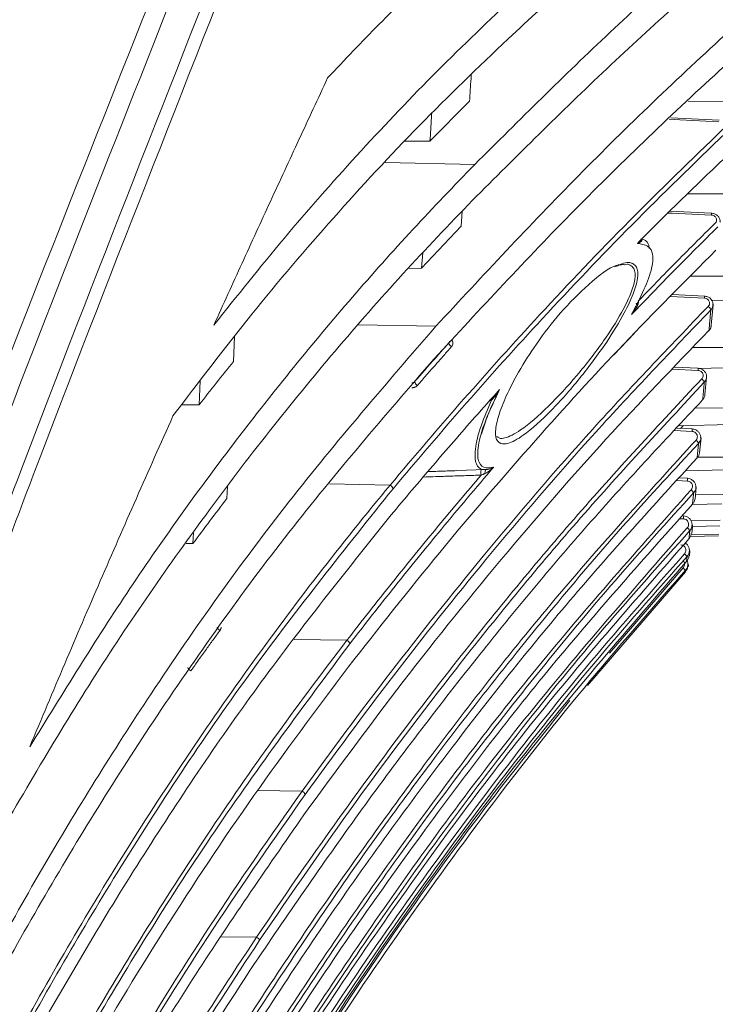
# Model space of a CAD drawing. Header units: millimetres. Extents: x 0 to 1118, y 0 to 864.
# Tile 337 of 372: x 928 to 938, y 431 to 445. Entities that reach past the tile are written whole.
import ezdxf

# ---------------------------------------------------------------- set-up
doc = ezdxf.new("R2010")
doc.units = ezdxf.units.MM
doc.styles.add('SLDTEXTSTYLE3', font='TXT', dxfattribs={"width": 0.605})
doc.dimstyles.new('SLDDIMSTYLE0', dxfattribs={"dimtxt": 3.175, "dimasz": 3.302, "dimexe": 0, "dimexo": 0.0625, "dimgap": 0.79375, "dimtad": 0, "dimtih": 1, "dimtoh": 1, "dimdec": 0, "dimlfac": 4, "dimrnd": 1e-09, "dimzin": 12, "dimdsep": 46, "dimtxsty": 'SLDTEXTSTYLE3', "dimsah": 1, "dimcen": 0.09, "dimadec": 0, "dimazin": 3, "dimtfac": 1, "dimtofl": 0, "dimtmove": 0, "dimatfit": 3, "dimfxl": 1, "dimfrac": 2, "dimtolj": 1, "dimtzin": 12, "dimarcsym": 0})

# ---------------------------------------------------------------- blocks, each defined once
blk = doc.blocks.new('_D_7')
at = {"color": 7, "linetype": 'Continuous', "lineweight": 0}
for p, q in [((826.142, 472.81), (985.875, 472.81)), ((984.275, 472.81), (984.275, 435.497)), ((984.275, 393.31), (984.275, 430.624)), ((911.37, 393.31), (985.875, 393.31))]:
    blk.add_line(p, q, dxfattribs=at)
for points in [[(984.275, 472.81), (983.767, 469.508), (984.783, 469.508)], [(984.275, 393.31), (984.783, 396.612), (983.767, 396.612)]]:
    blk.add_solid(points, dxfattribs=at)
at = {"color": 7, "linetype": 'Continuous', "lineweight": 0, "insert": (980.637, 434.717), "char_height": 3.175, "attachment_point": 1, "style": 'SLDTEXTSTYLE3'}
blk.add_mtext('318', dxfattribs=at)

msp = doc.modelspace()

# ---------------------------------------------------------------- linework, layer by layer
at = {"color": 7, "linetype": 'Continuous', "lineweight": 15}
for p, q in [((934.407, 443.849), (933.853, 443.291)), ((937.47, 443.851), (938.439, 443.846)), ((937.903, 443.585), (937.227, 443.619)), ((933.502, 443.29), (933.853, 443.291)), ((937.461, 442.553), (938.338, 442.551)), ((934.302, 442.307), (934.288, 442.1)), ((937.798, 442.279), (937.211, 442.308)), ((934.288, 442.1), (933.736, 441.509)), ((933.751, 441.723), (933.736, 441.509)), ((933.547, 441.507), (933.736, 441.509)), ((937.503, 441.399), (938.242, 441.399)), ((937.699, 441.119), (937.249, 441.14)), ((938.214, 441.07), (937.793, 441.058)), ((937.793, 440.71), (937.819, 440.996)), ((936.714, 440.596), (936.428, 440.294)), ((931.116, 440.554), (931.1, 440.204)), ((937.534, 440.396), (938.154, 440.398)), ((937.608, 440.11), (937.278, 440.125)), ((938.129, 440.117), (937.626, 440.102)), ((930.632, 439.93), (930.618, 439.594)), ((937.706, 439.74), (937.729, 439.984)), ((930.618, 439.594), (930.371, 439.593)), ((937.566, 439.548), (938.076, 439.551)), ((937.527, 439.258), (937.309, 439.268)), ((938.054, 439.319), (937.339, 439.3)), ((937.399, 439.302), (937.364, 439.265)), ((937.63, 438.924), (937.65, 439.133)), ((937.6, 438.86), (938.01, 438.863)), ((934.222, 438.673), (934.639, 438.687)), ((937.992, 438.682), (937.431, 438.668)), ((937.459, 438.566), (937.345, 438.571)), ((931.016, 438.452), (931.007, 438.283)), ((937.567, 438.274), (937.584, 438.44)), ((937.573, 438.334), (937.957, 438.338)), ((937.944, 438.208), (937.532, 438.199)), ((937.51, 437.972), (937.92, 437.978)), ((937.912, 437.899), (937.531, 437.891)), ((930.538, 437.8), (930.531, 437.65)), ((937.502, 437.751), (937.897, 437.758)), ((937.897, 437.758), (937.503, 437.751)), ((937.51, 437.778), (937.899, 437.784)), ((930.531, 437.65), (930.435, 437.65)), ((937.488, 437.479), (937.495, 437.55)), ((937.488, 437.477), (937.495, 437.55)), ((936.369, 436.116), (937.399, 437.31)), ((937.473, 437.329), (937.476, 437.356)), ((937.473, 437.329), (937.475, 437.35)), ((937.432, 437.254), (936.058, 435.66))]:
    msp.add_line(p, q, dxfattribs=at)
at = {"color": 9, "linetype": 'Continuous', "lineweight": 15}
for p, q in [((933.224, 442.991), (934.48, 442.963)), ((937.698, 441.089), (937.221, 441.112)), ((932.848, 440.718), (933.935, 440.695)), ((937.607, 440.077), (937.248, 440.094)), ((937.527, 439.222), (937.277, 439.233)), ((937.459, 438.527), (937.311, 438.533)), ((933.295, 438.47), (932.446, 438.486)), ((937.405, 437.996), (937.353, 437.998)), ((932.689, 436.295), (931.951, 436.307)), ((932.063, 434.179), (931.436, 434.188)), ((931.424, 432.134), (930.93, 432.14))]:
    msp.add_line(p, q, dxfattribs=at)
at = {"color": 9, "linetype": 'Continuous', "lineweight": 15, "flags": 128}
for points in [[(937.902, 443.562), (937.352, 443.589), (937.204, 443.597)], [(937.797, 442.253), (937.247, 442.28), (937.185, 442.283)], [(934.708, 439.675), (934.711, 439.67), (934.716, 439.661)]]:
    msp.add_lwpolyline(points, dxfattribs=at)
at = {"color": 7, "linetype": 'Continuous', "lineweight": 15, "flags": 128}
for points in [[(937.762, 440.637), (937.761, 440.633), (937.76, 440.632)], [(937.673, 439.665), (937.672, 439.663), (937.672, 439.662)], [(934.623, 438.632), (934.623, 438.643), (934.624, 438.653), (934.625, 438.663), (934.628, 438.671), (934.631, 438.678), (934.635, 438.684), (934.64, 438.687), (934.645, 438.688)]]:
    msp.add_lwpolyline(points, dxfattribs=at)
at = {"color": 9, "linetype": 'Continuous', "lineweight": 15}
for centre, radius, start, end in [((937.455, 442.275), 0.342, 356.3045, 0.7113), ((937.355, 441.111), 0.343, 356.3137, 1.2298), ((937.255, 440.1), 0.353, 356.3528, 1.6676), ((937.159, 439.245), 0.368, 356.4164, 2.0267), ((937.074, 438.551), 0.385, 356.4849, 2.3456), ((937.106, 438.02), 0.299, 355.4885, 3.6985)]:
    msp.add_arc(centre, radius, start, end, dxfattribs=at)
at = {"color": 7, "linetype": 'Continuous', "lineweight": 15}
for centre, radius, start, end in [((937.7, 440.901), 0.0896, 14.779, 55.3297), ((934.191, 440.477), 0.0763, 191.1629, 241.4763), ((933.712, 439.934), 0.0754, 191.3236, 242.165), ((937.606, 439.882), 0.0944, 17.6786, 54.8277), ((937.52, 439.019), 0.102, 21.1072, 54.2676), ((934.906, 438.648), 0.34, 173.7585, 186.2415), ((933.262, 438.404), 0.0738, 11.569, 63.493), ((937.444, 438.312), 0.114, 25.2067, 53.5617), ((937.374, 437.762), 0.138, 30.1514, 52.5929), ((937.297, 437.354), 0.196, 36.1794, 51.1975), ((937.072, 436.932), 0.499, 43.5687, 49.174), ((930.942, 436.502), 0.0745, 196.1703, 245.3714), ((932.657, 436.228), 0.0745, 14.3286, 64.2335), ((930.532, 435.935), 0.0749, 197.42, 245.7936), ((932.031, 434.111), 0.0757, 17.6301, 65.0809), ((931.392, 432.063), 0.078, 21.5966, 65.9495)]:
    msp.add_arc(centre, radius, start, end, dxfattribs=at)
for points, knots in [([(919.46, 404.589), (919.489, 405.846), (919.547, 408.362), (919.947, 412.122), (920.534, 415.86), (921.302, 419.566), (922.248, 423.387), (923.34, 427.212), (924.568, 431.04), (926.286, 435.958), (928.627, 442.034), (930.822, 447.466), (932.457, 451.72), (933.576, 454.777), (934.78, 458.496), (935.775, 462.278), (936.37, 465.485), (936.675, 468.074), (936.813, 470.026), (936.854, 471.982), (936.794, 473.938), (936.63, 475.889), (936.36, 477.828), (935.982, 479.749), (935.496, 481.645), (934.905, 483.511), (934.216, 485.342), (933.435, 487.135), (932.576, 488.89), (931.342, 491.185), (929.668, 493.979), (927.563, 497.269), (925.697, 500.202), (924.134, 502.816), (922.877, 505.109), (921.739, 507.476), (920.764, 509.93), (920.016, 512.473), (919.55, 514.935), (919.488, 516.548), (919.46, 517.28)], [0, 0, 0, 0, 0.03161, 0.06328, 0.095007, 0.126745, 0.158412, 0.194005, 0.226759, 0.259514, 0.325003, 0.390489, 0.40686, 0.439606, 0.472359, 0.50512, 0.53789, 0.554285, 0.570679, 0.587078, 0.603476, 0.619878, 0.63628, 0.652683, 0.669087, 0.685486, 0.701886, 0.718261, 0.734645, 0.75103, 0.783779, 0.816524, 0.849269, 0.871187, 0.893109, 0.915009, 0.937209, 0.959443, 0.981595, 1, 1, 1, 1]), ([(919.814, 517.282), (919.836, 516.563), (919.88, 515.199), (920.206, 513.21), (920.67, 511.311), (921.285, 509.435), (922.02, 507.604), (922.847, 505.825), (924.044, 503.515), (925.688, 500.704), (927.775, 497.4), (929.871, 494.1), (931.876, 490.735), (933.374, 487.826), (934.415, 485.423), (935.107, 483.582), (935.699, 481.705), (936.188, 479.796), (936.568, 477.865), (936.84, 475.914), (937.005, 473.953), (937.067, 471.984), (937.027, 470.018), (936.89, 468.055), (936.587, 465.452), (935.995, 462.23), (935.004, 458.431), (933.806, 454.7), (932.692, 451.633), (931.067, 447.372), (928.886, 441.936), (926.56, 435.859), (924.854, 430.946), (923.671, 427.231), (922.601, 423.482), (921.673, 419.732), (920.902, 415.98), (920.308, 412.222), (919.913, 408.421), (919.813, 405.868), (919.814, 404.589), (919.814, 404.589)], [0, 0, 0, 0, 0.0180989, 0.0343009, 0.0506248, 0.0672522, 0.083954, 0.1002614, 0.1166016, 0.1494229, 0.1821864, 0.2149512, 0.2478136, 0.2807436, 0.2972179, 0.3137028, 0.3302335, 0.346723, 0.3632639, 0.3797508, 0.3962872, 0.4127684, 0.4292934, 0.4457669, 0.4622768, 0.4952235, 0.5281339, 0.5610049, 0.5938375, 0.6102404, 0.6757874, 0.7412568, 0.7739608, 0.8066852, 0.8393627, 0.8720793, 0.9038808, 0.9357462, 0.9678092, 0.9999999, 1, 1, 1, 1]), ([(920.271, 404.589), (920.271, 404.589), (920.271, 405.342), (920.307, 406.851), (920.501, 409.809), (920.938, 413.458), (921.709, 417.765), (922.692, 422.033), (923.85, 426.254), (925.157, 430.432), (926.587, 434.57), (928.619, 440.047), (930.512, 444.797), (932.363, 449.567), (933.654, 453.012), (934.831, 456.513), (935.657, 459.37), (936.202, 461.527), (936.66, 463.694), (937.021, 465.87), (937.277, 468.061), (937.419, 470.266), (937.441, 472.474), (937.336, 474.68), (937.101, 476.878), (936.732, 479.057), (936.228, 481.212), (935.594, 483.329), (934.836, 485.404), (933.964, 487.433), (932.996, 489.414), (931.949, 491.353), (930.474, 493.887), (928.532, 496.987), (926.478, 500.24), (924.793, 503.089), (923.551, 505.392), (922.499, 507.617), (921.64, 509.77), (920.943, 512.005), (920.521, 514.028), (920.307, 515.795), (920.283, 516.786), (920.271, 517.282)], [0, 0, 0, 0, 0, 0.018977, 0.037989, 0.074644, 0.111434, 0.148132, 0.184897, 0.221618, 0.258365, 0.295132, 0.36871, 0.387123, 0.423977, 0.461348, 0.480099, 0.498871, 0.517355, 0.53585, 0.554387, 0.572894, 0.591455, 0.609967, 0.628485, 0.647072, 0.665592, 0.684182, 0.702696, 0.721195, 0.739739, 0.758206, 0.776692, 0.813548, 0.850319, 0.873584, 0.896882, 0.916178, 0.935543, 0.955221, 0.975067, 0.987499, 1, 1, 1, 1]), ([(920.418, 517.278), (920.432, 516.789), (920.462, 515.807), (920.68, 514.079), (921.097, 512.105), (921.781, 509.904), (922.643, 507.739), (923.706, 505.492), (924.954, 503.179), (926.635, 500.335), (928.688, 497.082), (930.629, 493.979), (932.104, 491.44), (933.152, 489.496), (934.123, 487.506), (934.997, 485.47), (935.757, 483.386), (936.394, 481.259), (936.899, 479.096), (937.27, 476.904), (937.507, 474.696), (937.613, 472.48), (937.592, 470.262), (937.45, 468.05), (937.194, 465.847), (936.834, 463.663), (936.375, 461.488), (935.83, 459.325), (935.004, 456.461), (933.827, 452.952), (932.536, 449.502), (930.685, 444.731), (928.792, 439.983), (926.759, 434.511), (925.329, 430.378), (924.021, 426.207), (922.86, 421.995), (921.877, 417.74), (921.099, 413.44), (920.66, 409.803), (920.454, 406.847), (920.43, 405.343), (920.417, 404.59)], [0, 0, 0, 0, 0.012335, 0.02474, 0.043824, 0.063079, 0.082727, 0.102461, 0.125658, 0.148897, 0.185641, 0.22253, 0.241044, 0.259575, 0.278146, 0.296758, 0.315355, 0.333963, 0.352639, 0.371243, 0.389917, 0.408512, 0.427096, 0.445736, 0.4643, 0.482907, 0.501451, 0.520252, 0.539075, 0.576513, 0.613404, 0.631826, 0.705387, 0.7421, 0.778829, 0.8155, 0.85214, 0.888839, 0.925421, 0.96212, 0.981044, 1, 1, 1, 1]), ([(942.66, 450.904), (941.965, 450.419), (940.573, 449.451), (938.609, 447.923), (936.723, 446.352), (935.54, 445.268), (934.948, 444.726)], [0, 0, 0, 0, 0.2507285, 0.5014517, 0.7505556, 1, 1, 1, 1]), ([(934.48, 442.963), (935.104, 443.585), (936.354, 444.828), (938.351, 446.614), (940.434, 448.338), (941.913, 449.418), (942.653, 449.958)], [0, 0, 0, 0, 0.250915, 0.501839, 0.750638, 1, 1, 1, 1]), ([(942.65, 449.456), (941.899, 448.914), (940.398, 447.83), (938.304, 446.101), (936.308, 444.317), (935.068, 443.08), (934.448, 442.461)], [0, 0, 0, 0, 0.2510582, 0.5021026, 0.750826, 1, 1, 1, 1]), ([(933.935, 440.695), (934.592, 441.403), (935.906, 442.82), (938.024, 444.842), (940.248, 446.783), (941.844, 447.981), (942.643, 448.581)], [0, 0, 0, 0, 0.251295, 0.502603, 0.750903, 1, 1, 1, 1]), ([(942.639, 448.119), (942.23, 447.821), (941.411, 447.224), (939.836, 445.979), (937.966, 444.363), (935.855, 442.341), (934.555, 440.936), (933.905, 440.233)], [0, 0, 0, 0, 0.125655, 0.251443, 0.502825, 0.751124, 1, 1, 1, 1]), ([(935.396, 447.023), (935.139, 446.801), (934.626, 446.357), (933.875, 445.656), (933.137, 444.933), (932.658, 444.429), (932.419, 444.176)], [0, 0, 0, 0, 0.250846, 0.501692, 0.750759, 1, 1, 1, 1]), ([(934.98, 445.266), (934.613, 444.916), (933.88, 444.215), (932.825, 443.098), (931.801, 441.937), (931.15, 441.12), (930.825, 440.711)], [0, 0, 0, 0, 0.251875, 0.503751, 0.751683, 1, 1, 1, 1]), ([(934.948, 444.726), (934.53, 444.325), (933.695, 443.523), (932.5, 442.229), (931.345, 440.878), (930.616, 439.919), (930.252, 439.439)], [0, 0, 0, 0, 0.251806, 0.503615, 0.751541, 1, 1, 1, 1]), ([(932.419, 444.176), (932.285, 443.888), (932.017, 443.312), (931.617, 442.446), (931.219, 441.579), (930.956, 441.001), (930.825, 440.711)], [0, 0, 0, 0, 0.250005, 0.50001, 0.750004, 1, 1, 1, 1]), ([(934.431, 444.219), (934.43, 444.202), (934.422, 444.077), (934.414, 443.954), (934.407, 443.849)], [0, 0, 0, 0, 0.139811, 1, 1, 1, 1]), ([(933.877, 443.677), (933.876, 443.657), (933.868, 443.527), (933.86, 443.399), (933.853, 443.291)], [0, 0, 0, 0, 0.151979, 1, 1, 1, 1]), ([(933.295, 438.47), (933.295, 438.47), (933.97, 439.278), (935.066, 440.527), (936.636, 442.179), (937.516, 443.03), (937.956, 443.456)], [0, 0, 0, 0, 0.000002, 0.4671845, 0.7335901, 1, 1, 1, 1]), ([(937.991, 443.401), (937.552, 442.976), (936.673, 442.125), (935.471, 440.859), (934.355, 439.625), (933.675, 438.821), (933.335, 438.419)], [0, 0, 0, 0, 0.266382, 0.532774, 0.766315, 1, 1, 1, 1]), ([(934.48, 442.963), (934.189, 442.662), (933.608, 442.059), (932.763, 441.109), (931.938, 440.125), (930.885, 438.785), (929.627, 437.045), (928.707, 435.551), (928.246, 434.802)], [0, 0, 0, 0, 0.1267357, 0.2535946, 0.3803315, 0.5072022, 0.7530432, 1, 1, 1, 1]), ([(936.758, 441.857), (936.857, 441.956), (937.055, 442.155), (937.355, 442.45), (937.657, 442.744), (937.861, 442.938), (937.963, 443.035)], [0, 0, 0, 0, 0.2499625, 0.4999396, 0.7499619, 1, 1, 1, 1]), ([(934.448, 442.461), (934.121, 442.12), (933.467, 441.438), (932.52, 440.356), (931.598, 439.231), (930.429, 437.694), (929.042, 435.688), (928.044, 433.957), (927.544, 433.089)], [0, 0, 0, 0, 0.126911, 0.253985, 0.380897, 0.507989, 0.753244, 1, 1, 1, 1]), ([(937.85, 442.142), (937.854, 442.146), (937.863, 442.156), (937.87, 442.175), (937.869, 442.198), (937.86, 442.219), (937.844, 442.237), (937.822, 442.249), (937.805, 442.252), (937.797, 442.253)], [0, 0, 0, 0, 0.103834, 0.253406, 0.402895, 0.552265, 0.70153, 0.850763, 1, 1, 1, 1]), ([(937.915, 442.154), (937.916, 442.158), (937.92, 442.175), (937.91, 442.207), (937.886, 442.244), (937.848, 442.269), (937.817, 442.28), (937.799, 442.279), (937.798, 442.278)], [0, 0, 0, 0, 0.057693, 0.283368, 0.506753, 0.735671, 0.973236, 1, 1, 1, 1]), ([(937.886, 442.089), (937.784, 441.988), (937.579, 441.785), (937.275, 441.479), (936.974, 441.17), (936.775, 440.962), (936.676, 440.859)], [0, 0, 0, 0, 0.249957, 0.499932, 0.749958, 1, 1, 1, 1]), ([(936.77, 441.048), (936.844, 441.125), (937.011, 441.299), (937.275, 441.568), (937.561, 441.856), (937.754, 442.047), (937.85, 442.142)], [0, 0, 0, 0, 0.208464, 0.472273, 0.736128, 1, 1, 1, 1]), ([(936.676, 440.859), (936.708, 440.92), (936.799, 441.095), (936.932, 441.379), (936.988, 441.628), (936.959, 441.796), (936.862, 441.843), (936.784, 441.853), (936.758, 441.857)], [0, 0, 0, 0, 0.111259, 0.317556, 0.524833, 0.683727, 0.893826, 1, 1, 1, 1]), ([(936.758, 441.857), (936.759, 441.857), (936.769, 441.866), (936.793, 441.885), (936.811, 441.907), (936.821, 441.919)], [0, 0, 0, 0, 0.008067, 0.455902, 1, 1, 1, 1]), ([(936.821, 441.895), (936.818, 441.892), (936.81, 441.879), (936.788, 441.868), (936.767, 441.86), (936.759, 441.857), (936.758, 441.857)], [0, 0, 0, 0, 0.178549, 0.69229, 0.994572, 1, 1, 1, 1]), ([(936.809, 441.919), (936.809, 441.919), (936.856, 441.911), (936.913, 441.887), (936.922, 441.806), (936.925, 441.785)], [0, 0, 0, 0, 0.000027, 0.747435, 1, 1, 1, 1]), ([(936.814, 441.914), (936.814, 441.915), (936.814, 441.917), (936.814, 441.915), (936.813, 441.915)], [0, 0, 0, 0, 0.841447, 1, 1, 1, 1]), ([(936.818, 441.912), (936.819, 441.911), (936.82, 441.909), (936.822, 441.905), (936.823, 441.9), (936.822, 441.897), (936.821, 441.895)], [0, 0, 0, 0, 0.131843, 0.2649, 0.536716, 1, 1, 1, 1]), ([(932.707, 435.919), (933.13, 436.457), (933.976, 437.534), (935.269, 439.04), (936.557, 440.455), (937.425, 441.326), (937.859, 441.762)], [0, 0, 0, 0, 0.26548, 0.530952, 0.765344, 1, 1, 1, 1]), ([(936.697, 441.574), (936.715, 441.56), (936.763, 441.523), (936.773, 441.382), (936.708, 441.153), (936.562, 440.845), (936.308, 440.431), (935.949, 439.952), (935.54, 439.49), (935.187, 439.171), (934.986, 439.062), (934.868, 439.04), (934.789, 439.067), (934.76, 439.209), (934.806, 439.438), (934.919, 439.727), (935.099, 440.075), (935.357, 440.478), (935.697, 440.916), (936.083, 441.301), (936.365, 441.524), (936.465, 441.546), (936.466, 441.546)], [0, 0, 0, 0, 0.025457, 0.06798, 0.106583, 0.146943, 0.205833, 0.280148, 0.355275, 0.436191, 0.49204, 0.504693, 0.548413, 0.592292, 0.633618, 0.675373, 0.721881, 0.776703, 0.84247, 0.918973, 0.999474, 1, 1, 1, 1]), ([(934.788, 439.151), (934.81, 439.136), (934.84, 439.117), (934.948, 439.139), (935.148, 439.243), (935.502, 439.55), (935.91, 439.993), (936.269, 440.453), (936.524, 440.851), (936.67, 441.148), (936.736, 441.368), (936.725, 441.503), (936.677, 441.539), (936.659, 441.552)], [0, 0, 0, 0, 0.059892, 0.083349, 0.18725, 0.338592, 0.479451, 0.618624, 0.728424, 0.803267, 0.874548, 0.952956, 1, 1, 1, 1]), ([(936.445, 441.527), (936.473, 441.539), (936.527, 441.562), (936.559, 441.56), (936.575, 441.559)], [0, 0, 0, 0, 0.5199496, 1, 1, 1, 1]), ([(936.768, 441.005), (936.768, 441.004), (936.76, 440.984), (936.739, 440.945), (936.707, 440.898), (936.685, 440.869), (936.676, 440.859), (936.676, 440.859)], [0, 0, 0, 0, 0.016488, 0.369252, 0.772313, 0.994461, 1, 1, 1, 1]), ([(936.749, 441.016), (936.747, 441.015), (936.744, 441.015), (936.741, 441.014), (936.74, 441.012), (936.742, 441.011), (936.746, 441.009), (936.752, 441.008), (936.76, 441.006), (936.765, 441.005), (936.768, 441.005)], [0, 0, 0, 0, 0.115279, 0.238504, 0.36766, 0.5, 0.63234, 0.761496, 0.884721, 1, 1, 1, 1]), ([(936.77, 441.048), (936.771, 441.047), (936.772, 441.045), (936.774, 441.042), (936.775, 441.034), (936.774, 441.021), (936.77, 441.011), (936.768, 441.005)], [0, 0, 0, 0, 0.07093, 0.140727, 0.283583, 0.568367, 1, 1, 1, 1]), ([(937.751, 440.975), (937.755, 440.979), (937.764, 440.989), (937.771, 441.009), (937.77, 441.033), (937.761, 441.055), (937.745, 441.073), (937.723, 441.086), (937.706, 441.088), (937.698, 441.089)], [0, 0, 0, 0, 0.105117, 0.254468, 0.40375, 0.552916, 0.701972, 0.850984, 1, 1, 1, 1]), ([(937.816, 440.992), (937.817, 440.997), (937.821, 441.017), (937.809, 441.051), (937.783, 441.087), (937.744, 441.112), (937.714, 441.116), (937.699, 441.119)], [0, 0, 0, 0, 0.080577, 0.309651, 0.53779, 0.770374, 1, 1, 1, 1]), ([(932.063, 434.179), (932.063, 434.179), (932.869, 435.301), (934.19, 437.018), (936.115, 439.268), (937.206, 440.406), (937.751, 440.975)], [0, 0, 0, 0, 0.0000016, 0.4707032, 0.7353452, 1, 1, 1, 1]), ([(937.787, 440.924), (937.242, 440.356), (936.151, 439.219), (934.682, 437.499), (933.328, 435.806), (932.512, 434.691), (932.103, 434.133)], [0, 0, 0, 0, 0.26461, 0.529231, 0.764489, 1, 1, 1, 1]), ([(936.676, 440.859), (936.676, 440.859), (936.683, 440.87), (936.701, 440.901), (936.721, 440.936), (936.73, 440.963), (936.732, 440.967)], [0, 0, 0, 0, 0.007826, 0.316167, 0.894019, 1, 1, 1, 1]), ([(937.762, 440.637), (937.763, 440.657), (937.768, 440.706), (937.774, 440.781), (937.781, 440.856), (937.785, 440.904), (937.787, 440.924)], [0, 0, 0, 0, 0.221218, 0.512753, 0.793633, 1, 1, 1, 1]), ([(937.762, 440.637), (937.77, 440.647), (937.786, 440.667), (937.795, 440.694), (937.792, 440.708), (937.792, 440.71)], [0, 0, 0, 0, 0.468551, 0.937017, 1, 1, 1, 1]), ([(933.935, 440.695), (933.239, 439.89), (931.843, 438.275), (930.014, 435.706), (928.387, 433.098), (926.958, 430.456), (925.634, 427.658), (924.867, 425.677), (924.481, 424.683)], [0, 0, 0, 0, 0.1814104, 0.3640156, 0.5204421, 0.6777982, 0.8383009, 1, 1, 1, 1]), ([(932.084, 433.847), (932.543, 434.473), (933.461, 435.726), (934.88, 437.479), (936.304, 439.123), (937.276, 440.132), (937.762, 440.637)], [0, 0, 0, 0, 0.264683, 0.529356, 0.7645, 1, 1, 1, 1]), ([(937.758, 440.633), (937.762, 440.637), (937.777, 440.649), (937.789, 440.671), (937.789, 440.688), (937.79, 440.692)], [0, 0, 0, 0, 0.227182, 0.841953, 1, 1, 1, 1]), ([(933.638, 439.92), (933.681, 439.969), (933.767, 440.067), (933.926, 440.248), (934.043, 440.379), (934.117, 440.462)], [0, 0, 0, 0, 0.270761, 0.541524, 1, 1, 1, 1]), ([(934.126, 440.485), (934.126, 440.484), (934.126, 440.477), (934.122, 440.469), (934.118, 440.464), (934.117, 440.462)], [0, 0, 0, 0, 0.158603, 0.741684, 1, 1, 1, 1]), ([(934.155, 440.41), (934.118, 440.368), (934.045, 440.286), (933.928, 440.154), (933.805, 440.015), (933.72, 439.917), (933.677, 439.868)], [0, 0, 0, 0, 0.229236, 0.458474, 0.729236, 1, 1, 1, 1]), ([(933.905, 440.233), (933.219, 439.439), (931.844, 437.845), (930.005, 435.26), (928.337, 432.574), (926.839, 429.781), (925.468, 426.804), (924.254, 423.679), (923.196, 420.451), (922.637, 418.251), (922.356, 417.146)], [0, 0, 0, 0, 0.130981, 0.262824, 0.383159, 0.504312, 0.62825, 0.753257, 0.876035, 1, 1, 1, 1]), ([(930.618, 439.594), (930.697, 439.696), (930.857, 439.901), (931.019, 440.103), (931.1, 440.204)], [0, 0, 0, 0, 0.499976, 1, 1, 1, 1]), ([(937.607, 440.106), (937.621, 440.104), (937.649, 440.1), (937.686, 440.079), (937.713, 440.048), (937.727, 440.013), (937.726, 439.991), (937.726, 439.981)], [0, 0, 0, 0, 0.2114349, 0.422842, 0.6342974, 0.8458906, 1, 1, 1, 1]), ([(937.66, 439.959), (937.664, 439.964), (937.673, 439.974), (937.68, 439.995), (937.68, 440.019), (937.671, 440.042), (937.654, 440.061), (937.632, 440.074), (937.616, 440.076), (937.607, 440.077)], [0, 0, 0, 0, 0.106174, 0.255332, 0.404441, 0.553445, 0.702332, 0.851163, 1, 1, 1, 1]), ([(931.424, 432.134), (931.424, 432.134), (931.86, 432.785), (932.756, 434.073), (934.232, 436.032), (935.848, 438.012), (937.056, 439.31), (937.66, 439.959)], [0, 0, 0, 0, 0.000001, 0.235845, 0.471992, 0.735986, 1, 1, 1, 1]), ([(937.696, 439.911), (937.092, 439.262), (935.885, 437.965), (934.272, 435.987), (932.793, 434.032), (931.908, 432.739), (931.465, 432.092)], [0, 0, 0, 0, 0.263981, 0.527969, 0.763825, 1, 1, 1, 1]), ([(933.638, 439.92), (933.636, 439.918), (933.633, 439.914), (933.626, 439.91), (933.619, 439.906), (933.612, 439.904), (933.605, 439.903), (933.601, 439.902), (933.599, 439.902)], [0, 0, 0, 0, 0.1828048, 0.3709001, 0.5535709, 0.7415511, 0.869875, 1, 1, 1, 1]), ([(937.673, 439.665), (937.675, 439.683), (937.679, 439.724), (937.685, 439.789), (937.691, 439.853), (937.694, 439.894), (937.696, 439.911)], [0, 0, 0, 0, 0.220481, 0.511488, 0.79289, 1, 1, 1, 1]), ([(933.31, 438.053), (933.406, 438.168), (933.599, 438.398), (933.891, 438.741), (934.185, 439.083), (934.497, 439.439), (934.712, 439.68), (934.827, 439.808)], [0, 0, 0, 0, 0.194469, 0.388948, 0.583454, 0.77797, 1, 1, 1, 1]), ([(933.599, 439.834), (933.603, 439.835), (933.611, 439.835), (933.624, 439.837), (933.638, 439.841), (933.653, 439.848), (933.666, 439.857), (933.673, 439.864), (933.677, 439.868)], [0, 0, 0, 0, 0.128404, 0.258605, 0.441302, 0.629305, 0.812004, 1, 1, 1, 1]), ([(934.827, 439.808), (934.813, 439.78), (934.787, 439.724), (934.704, 439.555), (934.592, 439.287), (934.512, 438.977), (934.526, 438.768), (934.618, 438.7), (934.707, 438.713), (934.742, 438.719)], [0, 0, 0, 0, 0.043589, 0.087178, 0.263633, 0.473494, 0.672738, 0.871149, 1, 1, 1, 1]), ([(934.827, 439.808), (934.827, 439.808), (934.805, 439.77), (934.772, 439.717), (934.729, 439.674), (934.716, 439.661)], [0, 0, 0, 0, 0.0053413, 0.6999138, 1, 1, 1, 1]), ([(934.741, 439.711), (934.741, 439.711), (934.775, 439.739), (934.801, 439.774), (934.827, 439.808), (934.827, 439.808)], [0, 0, 0, 0, 0.0100518, 0.9924253, 1, 1, 1, 1]), ([(931.449, 431.847), (931.943, 432.569), (932.933, 434.013), (934.48, 436.032), (936.049, 437.927), (937.131, 439.086), (937.673, 439.665)], [0, 0, 0, 0, 0.263754, 0.527499, 0.763515, 1, 1, 1, 1]), ([(934.645, 438.688), (934.631, 438.687), (934.566, 438.684), (934.488, 438.746), (934.474, 438.961), (934.552, 439.283), (934.664, 439.541), (934.716, 439.661)], [0, 0, 0, 0, 0.064471, 0.298747, 0.534286, 0.782194, 1, 1, 1, 1]), ([(934.575, 439.188), (934.598, 439.263), (934.647, 439.416), (934.731, 439.602), (934.78, 439.703), (934.784, 439.713)], [0, 0, 0, 0, 0.4615032, 0.9485139, 1, 1, 1, 1]), ([(930.252, 439.439), (930.08, 439.054), (929.738, 438.285), (929.232, 437.127), (928.734, 435.967), (928.408, 435.191), (928.246, 434.802)], [0, 0, 0, 0, 0.2500237, 0.5000476, 0.7500176, 1, 1, 1, 1]), ([(937.527, 439.255), (937.541, 439.253), (937.569, 439.25), (937.605, 439.227), (937.632, 439.196), (937.647, 439.162), (937.646, 439.141), (937.645, 439.133)], [0, 0, 0, 0, 0.2171067, 0.4341773, 0.6513177, 0.8686106, 1, 1, 1, 1]), ([(937.58, 439.101), (937.584, 439.106), (937.592, 439.117), (937.599, 439.138), (937.599, 439.163), (937.59, 439.186), (937.574, 439.205), (937.552, 439.218), (937.535, 439.221), (937.527, 439.222)], [0, 0, 0, 0, 0.1070122, 0.2560065, 0.4049777, 0.5538571, 0.7026162, 0.8513052, 1, 1, 1, 1]), ([(930.777, 430.171), (930.777, 430.171), (931.246, 430.918), (932.212, 432.398), (933.816, 434.64), (935.58, 436.898), (936.913, 438.367), (937.58, 439.101)], [0, 0, 0, 0, 0.000001, 0.23632, 0.47301, 0.73649, 1, 1, 1, 1]), ([(937.615, 439.055), (937.279, 438.692), (936.606, 437.964), (935.32, 436.46), (933.855, 434.599), (932.25, 432.36), (931.296, 430.875), (930.818, 430.132)], [0, 0, 0, 0, 0.131686, 0.263494, 0.52696, 0.763284, 1, 1, 1, 1]), ([(937.596, 438.853), (937.597, 438.867), (937.6, 438.901), (937.605, 438.954), (937.611, 439.007), (937.614, 439.041), (937.615, 439.055)], [0, 0, 0, 0, 0.219602, 0.509994, 0.792011, 1, 1, 1, 1]), ([(937.596, 438.853), (937.604, 438.864), (937.621, 438.885), (937.625, 438.911), (937.627, 438.924)], [0, 0, 0, 0, 0.5035647, 1, 1, 1, 1]), ([(930.805, 429.93), (931.335, 430.754), (932.393, 432.4), (934.072, 434.705), (935.79, 436.871), (936.993, 438.192), (937.596, 438.853)], [0, 0, 0, 0, 0.262436, 0.524865, 0.76213, 1, 1, 1, 1]), ([(934.742, 438.719), (934.62, 438.575), (934.374, 438.287), (933.913, 437.734), (933.36, 437.055), (932.939, 436.516), (932.729, 436.246)], [0, 0, 0, 0, 0.177201, 0.354417, 0.677168, 1, 1, 1, 1]), ([(933.821, 438.659), (933.859, 438.66), (933.968, 438.664), (934.102, 438.668), (934.197, 438.672), (934.222, 438.673)], [0, 0, 0, 0, 0.2860261, 0.8117328, 1, 1, 1, 1]), ([(934.742, 438.719), (934.742, 438.718), (934.72, 438.696), (934.683, 438.664), (934.638, 438.64), (934.623, 438.632)], [0, 0, 0, 0, 0.005492, 0.667128, 1, 1, 1, 1]), ([(934.645, 438.688), (934.651, 438.689), (934.665, 438.69), (934.688, 438.696), (934.714, 438.705), (934.733, 438.714), (934.742, 438.719), (934.742, 438.719)], [0, 0, 0, 0, 0.164998, 0.331842, 0.662078, 0.99452, 1, 1, 1, 1]), ([(932.689, 436.295), (932.689, 436.295), (932.898, 436.565), (933.322, 437.104), (933.948, 437.876), (934.37, 438.375), (934.569, 438.611)], [0, 0, 0, 0, 0.000005, 0.345175, 0.690429, 1, 1, 1, 1]), ([(934.623, 438.632), (934.62, 438.631), (934.614, 438.628), (934.602, 438.623), (934.587, 438.617), (934.575, 438.613), (934.569, 438.611)], [0, 0, 0, 0, 0.185595, 0.371518, 0.684402, 1, 1, 1, 1]), ([(937.459, 438.565), (937.473, 438.563), (937.501, 438.559), (937.537, 438.536), (937.565, 438.504), (937.579, 438.465), (937.58, 438.424), (937.568, 438.387), (937.553, 438.369), (937.547, 438.361)], [0, 0, 0, 0, 0.148628, 0.297226, 0.445888, 0.594658, 0.743505, 0.89236, 1, 1, 1, 1]), ([(937.512, 438.404), (937.515, 438.409), (937.524, 438.42), (937.531, 438.442), (937.531, 438.467), (937.522, 438.491), (937.506, 438.51), (937.484, 438.523), (937.467, 438.526), (937.459, 438.527)], [0, 0, 0, 0, 0.107626, 0.256482, 0.405347, 0.554142, 0.702816, 0.851405, 1, 1, 1, 1]), ([(922.709, 417.08), (922.709, 417.08), (922.944, 417.978), (923.454, 419.769), (924.335, 422.428), (925.337, 425.049), (926.516, 427.744), (927.886, 430.471), (929.497, 433.254), (931.292, 435.943), (932.611, 437.649), (933.295, 438.47), (933.295, 438.47)], [0, 0, 0, 0, 0.000001, 0.110599, 0.221888, 0.335251, 0.449288, 0.5812, 0.714035, 0.856533, 0.999999, 1, 1, 1, 1]), ([(933.335, 438.419), (932.668, 437.585), (931.331, 435.912), (929.548, 433.223), (927.932, 430.442), (926.575, 427.743), (925.409, 425.089), (924.416, 422.502), (923.515, 419.825), (923.009, 417.989), (922.755, 417.068)], [0, 0, 0, 0, 0.142525, 0.285991, 0.417919, 0.550745, 0.661409, 0.772687, 0.885977, 1, 1, 1, 1]), ([(930.127, 428.303), (930.127, 428.303), (930.629, 429.157), (931.67, 430.845), (933.406, 433.391), (935.322, 435.94), (936.782, 437.583), (937.512, 438.404)], [0, 0, 0, 0, 0.000001, 0.237639, 0.475726, 0.737842, 1, 1, 1, 1]), ([(937.547, 438.361), (937.178, 437.955), (936.441, 437.142), (935.389, 435.877), (934.375, 434.583), (933.138, 432.903), (931.708, 430.812), (930.682, 429.117), (930.168, 428.268)], [0, 0, 0, 0, 0.130991, 0.262136, 0.39314, 0.524256, 0.761889, 1, 1, 1, 1]), ([(930.531, 437.65), (930.61, 437.756), (930.768, 437.969), (930.928, 438.178), (931.007, 438.283)], [0, 0, 0, 0, 0.499975, 1, 1, 1, 1]), ([(937.531, 438.202), (937.532, 438.214), (937.535, 438.24), (937.539, 438.281), (937.543, 438.323), (937.546, 438.35), (937.547, 438.361)], [0, 0, 0, 0, 0.218544, 0.508186, 0.790951, 1, 1, 1, 1]), ([(937.531, 438.202), (937.54, 438.213), (937.557, 438.235), (937.561, 438.262), (937.563, 438.275)], [0, 0, 0, 0, 0.504789, 1, 1, 1, 1]), ([(930.159, 428.11), (930.722, 429.041), (931.85, 430.902), (933.661, 433.51), (935.534, 435.964), (936.865, 437.455), (937.531, 438.202)], [0, 0, 0, 0, 0.2612883, 0.5225718, 0.7609065, 1, 1, 1, 1]), ([(922.854, 417.068), (923.122, 418.019), (923.66, 419.93), (924.636, 422.754), (925.741, 425.535), (926.99, 428.255), (928.371, 430.883), (929.887, 433.407), (931.523, 435.822), (932.713, 437.308), (933.31, 438.053)], [0, 0, 0, 0, 0.1199702, 0.2408114, 0.3642746, 0.488588, 0.6145624, 0.7413129, 0.8703049, 1, 1, 1, 1]), ([(937.405, 438.038), (937.419, 438.036), (937.447, 438.032), (937.483, 438.01), (937.511, 437.977), (937.526, 437.937), (937.526, 437.895), (937.514, 437.858), (937.499, 437.839), (937.493, 437.832)], [0, 0, 0, 0, 0.148565, 0.297094, 0.445702, 0.594421, 0.743196, 0.891948, 1, 1, 1, 1]), ([(937.458, 437.872), (937.462, 437.876), (937.471, 437.888), (937.478, 437.91), (937.477, 437.935), (937.468, 437.959), (937.452, 437.979), (937.43, 437.993), (937.413, 437.995), (937.405, 437.996)], [0, 0, 0, 0, 0.108027, 0.256768, 0.405556, 0.554302, 0.702932, 0.851462, 1, 1, 1, 1]), ([(929.476, 426.543), (929.476, 426.543), (930.011, 427.507), (931.124, 429.413), (932.992, 432.276), (935.066, 435.133), (936.66, 436.959), (937.458, 437.872)], [0, 0, 0, 0, 0.0000011, 0.2383978, 0.4773268, 0.7386351, 1, 1, 1, 1]), ([(937.493, 437.832), (937.09, 437.38), (936.282, 436.478), (935.139, 435.068), (934.04, 433.623), (932.702, 431.738), (931.161, 429.385), (930.066, 427.47), (929.518, 426.512)], [0, 0, 0, 0, 0.130578, 0.261344, 0.391935, 0.522658, 0.761046, 1, 1, 1, 1]), ([(937.481, 437.718), (937.482, 437.726), (937.484, 437.744), (937.487, 437.773), (937.49, 437.804), (937.492, 437.823), (937.493, 437.832)], [0, 0, 0, 0, 0.217366, 0.506165, 0.789772, 1, 1, 1, 1]), ([(937.521, 437.795), (937.523, 437.813), (937.526, 437.844), (937.531, 437.889), (937.532, 437.907)], [0, 0, 0, 0, 0.601301, 1, 1, 1, 1]), ([(929.511, 426.398), (930.11, 427.444), (931.308, 429.536), (933.256, 432.463), (935.288, 435.217), (936.749, 436.883), (937.481, 437.718)], [0, 0, 0, 0, 0.260858, 0.521713, 0.760395, 1, 1, 1, 1]), ([(937.481, 437.718), (937.489, 437.729), (937.506, 437.751), (937.515, 437.78), (937.513, 437.794), (937.513, 437.794)], [0, 0, 0, 0, 0.489865, 0.9796, 1, 1, 1, 1]), ([(937.42, 437.506), (937.423, 437.511), (937.432, 437.523), (937.439, 437.545), (937.439, 437.57), (937.43, 437.595), (937.414, 437.614), (937.392, 437.628), (937.375, 437.63), (937.367, 437.632)], [0, 0, 0, 0, 0.108213, 0.25686, 0.4056, 0.554332, 0.70296, 0.851476, 1, 1, 1, 1]), ([(937.428, 437.657), (937.433, 437.654), (937.451, 437.644), (937.472, 437.616), (937.487, 437.576), (937.488, 437.534), (937.476, 437.496), (937.461, 437.477), (937.455, 437.469)], [0, 0, 0, 0, 0.08541, 0.278742, 0.472215, 0.665727, 0.85916, 1, 1, 1, 1]), ([(928.826, 424.906), (928.826, 424.906), (929.391, 425.982), (930.574, 428.11), (932.57, 431.304), (934.438, 433.924), (936.095, 436.009), (936.978, 437.007), (937.42, 437.506)], [0, 0, 0, 0, 0.000001, 0.2385799, 0.4777741, 0.7388222, 0.8693048, 1, 1, 1, 1]), ([(928.865, 424.81), (929.498, 425.976), (930.448, 427.724), (931.842, 429.982), (933.24, 432.106), (935.05, 434.631), (936.647, 436.476), (937.447, 437.401)], [0, 0, 0, 0, 0.260585, 0.390835, 0.5212, 0.760052, 1, 1, 1, 1]), ([(937.455, 437.469), (937.014, 436.971), (936.132, 435.975), (934.891, 434.412), (933.703, 432.808), (932.261, 430.711), (930.61, 428.087), (929.45, 425.949), (928.869, 424.878)], [0, 0, 0, 0, 0.130445, 0.261119, 0.391577, 0.522189, 0.760766, 1, 1, 1, 1]), ([(937.454, 437.41), (937.458, 437.401), (937.468, 437.38), (937.467, 437.341), (937.455, 437.304), (937.44, 437.284), (937.434, 437.276)], [0, 0, 0, 0, 0.201019, 0.493998, 0.786769, 1, 1, 1, 1]), ([(937.447, 437.401), (937.456, 437.412), (937.472, 437.434), (937.481, 437.463), (937.479, 437.477), (937.479, 437.478)], [0, 0, 0, 0, 0.491133, 0.98213, 1, 1, 1, 1]), ([(937.447, 437.401), (937.448, 437.405), (937.449, 437.416), (937.451, 437.434), (937.453, 437.452), (937.454, 437.464), (937.455, 437.469)], [0, 0, 0, 0, 0.216059, 0.503929, 0.788467, 1, 1, 1, 1]), ([(937.434, 437.276), (936.954, 436.731), (935.994, 435.638), (934.651, 433.919), (933.37, 432.152), (931.822, 429.837), (930.06, 426.935), (928.835, 424.568), (928.222, 423.382)], [0, 0, 0, 0, 0.130337, 0.260945, 0.391293, 0.521819, 0.760535, 1, 1, 1, 1]), ([(937.432, 437.254), (937.44, 437.265), (937.457, 437.288), (937.462, 437.316), (937.464, 437.33)], [0, 0, 0, 0, 0.5000706, 1, 1, 1, 1]), ([(937.432, 437.254), (937.432, 437.255), (937.432, 437.258), (937.433, 437.263), (937.433, 437.27), (937.434, 437.274), (937.434, 437.276)], [0, 0, 0, 0, 0.21458, 0.501373, 0.786988, 1, 1, 1, 1]), ([(930.911, 436.434), (930.879, 436.391), (930.815, 436.303), (930.715, 436.165), (930.61, 436.019), (930.538, 435.918), (930.501, 435.867)], [0, 0, 0, 0, 0.2329068, 0.4658175, 0.7329058, 1, 1, 1, 1]), ([(923.248, 417.169), (923.248, 417.169), (923.447, 417.849), (923.865, 419.205), (924.559, 421.221), (925.319, 423.216), (926.288, 425.518), (927.506, 428.089), (929.049, 430.929), (930.769, 433.686), (932.033, 435.445), (932.689, 436.295), (932.689, 436.295)], [0, 0, 0, 0, 0.000001, 0.095614, 0.191564, 0.288515, 0.385792, 0.533518, 0.682278, 0.8406, 0.999999, 1, 1, 1, 1]), ([(932.729, 436.246), (932.09, 435.385), (930.808, 433.657), (929.1, 430.901), (927.552, 428.064), (926.339, 425.506), (925.375, 423.219), (924.619, 421.239), (923.917, 419.218), (923.502, 417.843), (923.294, 417.155)], [0, 0, 0, 0, 0.158348, 0.317744, 0.465485, 0.614233, 0.710022, 0.805809, 0.902905, 1, 1, 1, 1]), ([(923.389, 417.155), (923.689, 418.119), (924.29, 420.053), (925.354, 422.879), (926.532, 425.633), (927.74, 428.101), (928.945, 430.302), (930.125, 432.253), (931.372, 434.138), (932.262, 435.325), (932.707, 435.919)], [0, 0, 0, 0, 0.138662, 0.278334, 0.416981, 0.556523, 0.666638, 0.776757, 0.888377, 1, 1, 1, 1]), ([(928.179, 423.405), (928.179, 423.405), (928.773, 424.596), (930.024, 426.954), (932.157, 430.482), (934.103, 433.313), (935.411, 434.95), (935.811, 435.451)], [0, 0, 0, 0, 0.000001, 0.279575, 0.559971, 0.865458, 1, 1, 1, 1]), ([(923.812, 417.411), (923.812, 417.411), (924.051, 418.157), (924.555, 419.644), (925.389, 421.851), (926.303, 424.03), (927.3, 426.179), (928.379, 428.284), (929.534, 430.331), (930.759, 432.303), (931.621, 433.563), (932.063, 434.179), (932.063, 434.179)], [0, 0, 0, 0, 0.000001, 0.12194, 0.244383, 0.368326, 0.492753, 0.619352, 0.746416, 0.873, 0.999999, 1, 1, 1, 1]), ([(932.103, 434.133), (931.669, 433.512), (930.799, 432.267), (929.579, 430.296), (928.422, 428.253), (927.351, 426.163), (926.363, 424.039), (925.454, 421.878), (924.609, 419.664), (924.108, 418.152), (923.857, 417.396)], [0, 0, 0, 0, 0.126596, 0.253598, 0.380205, 0.507267, 0.629479, 0.751687, 0.875845, 1, 1, 1, 1]), ([(923.946, 417.396), (924.205, 418.167), (924.724, 419.711), (925.604, 421.981), (926.556, 424.205), (927.332, 425.838), (928.161, 427.477), (929.109, 429.232), (930.5, 431.561), (931.556, 433.085), (932.084, 433.847)], [0, 0, 0, 0, 0.129045, 0.258095, 0.387105, 0.516119, 0.549984, 0.68551, 0.842751, 1, 1, 1, 1]), ([(924.395, 417.805), (924.395, 417.805), (924.61, 418.424), (925.058, 419.657), (925.783, 421.49), (926.562, 423.303), (927.407, 425.119), (928.32, 426.928), (929.3, 428.719), (930.333, 430.46), (931.054, 431.582), (931.424, 432.134), (931.424, 432.134)], [0, 0, 0, 0, 0.000001, 0.120491, 0.241318, 0.363143, 0.485292, 0.613809, 0.742673, 0.871177, 0.999999, 1, 1, 1, 1]), ([(931.465, 432.092), (931.101, 431.536), (930.373, 430.425), (929.345, 428.686), (928.363, 426.897), (927.455, 425.098), (926.615, 423.297), (925.84, 421.496), (925.109, 419.66), (924.663, 418.413), (924.44, 417.789)], [0, 0, 0, 0, 0.128512, 0.257337, 0.385858, 0.514722, 0.635391, 0.756058, 0.87803, 1, 1, 1, 1]), ([(924.52, 417.789), (924.753, 418.433), (925.219, 419.723), (925.989, 421.626), (926.808, 423.5), (927.665, 425.299), (928.552, 427.024), (929.469, 428.676), (930.43, 430.29), (931.109, 431.328), (931.449, 431.847)], [0, 0, 0, 0, 0.128261, 0.256923, 0.385178, 0.513803, 0.634798, 0.755794, 0.877896, 1, 1, 1, 1])]:
    msp.add_open_spline(points, degree=3, knots=knots, dxfattribs=at)
at = {"color": 9, "linetype": 'Continuous', "lineweight": 15}
for points, knots in [([(936.814, 441.915), (936.814, 441.915), (936.816, 441.914), (936.817, 441.913), (936.818, 441.912)], [0, 0, 0, 0, 0.287804, 1, 1, 1, 1]), ([(936.466, 441.546), (936.534, 441.57), (936.625, 441.602), (936.682, 441.58), (936.697, 441.574)], [0, 0, 0, 0, 0.746946, 1, 1, 1, 1]), ([(936.659, 441.552), (936.646, 441.559), (936.624, 441.571), (936.589, 441.561), (936.576, 441.557)], [0, 0, 0, 0, 0.626644, 1, 1, 1, 1]), ([(937.817, 440.992), (937.817, 440.988), (937.818, 440.972), (937.807, 440.948), (937.793, 440.931), (937.787, 440.924)], [0, 0, 0, 0, 0.1371498, 0.6435518, 1, 1, 1, 1]), ([(934.16, 440.503), (934.16, 440.503), (934.168, 440.495), (934.174, 440.475), (934.176, 440.447), (934.167, 440.424), (934.158, 440.413), (934.155, 440.41)], [0, 0, 0, 0, 0.0191682, 0.3038217, 0.5886879, 0.8737017, 1, 1, 1, 1]), ([(937.726, 439.981), (937.726, 439.978), (937.727, 439.961), (937.716, 439.936), (937.702, 439.918), (937.696, 439.911)], [0, 0, 0, 0, 0.137124, 0.641171, 1, 1, 1, 1]), ([(934.716, 439.661), (934.711, 439.659), (934.702, 439.656), (934.692, 439.653), (934.688, 439.652)], [0, 0, 0, 0, 0.544252, 1, 1, 1, 1]), ([(937.673, 439.665), (937.681, 439.676), (937.697, 439.697), (937.706, 439.724), (937.704, 439.738), (937.704, 439.74)], [0, 0, 0, 0, 0.474939, 0.949782, 1, 1, 1, 1]), ([(937.645, 439.133), (937.646, 439.127), (937.647, 439.109), (937.636, 439.081), (937.621, 439.063), (937.615, 439.055)], [0, 0, 0, 0, 0.187142, 0.660197, 1, 1, 1, 1]), ([(934.569, 438.611), (934.499, 438.608), (934.358, 438.603), (934.147, 438.596), (933.946, 438.589), (933.816, 438.585), (933.756, 438.583)], [0, 0, 0, 0, 0.259699, 0.519399, 0.779098, 1, 1, 1, 1]), ([(937.399, 437.31), (937.403, 437.315), (937.412, 437.326), (937.419, 437.349), (937.418, 437.374), (937.412, 437.394), (937.404, 437.403), (937.402, 437.406)], [0, 0, 0, 0, 0.176415, 0.418679, 0.66118, 0.903748, 1, 1, 1, 1]), ([(930.911, 436.434), (930.912, 436.436), (930.919, 436.447), (930.926, 436.461), (930.925, 436.475), (930.925, 436.478)], [0, 0, 0, 0, 0.141155, 0.776454, 1, 1, 1, 1])]:
    msp.add_open_spline(points, degree=3, knots=knots, dxfattribs=at)

# ---------------------------------------------------------------- dimensions: what is measured, and where the dimension line sits
at = {"color": 7, "linetype": 'Continuous', "lineweight": 0}
dim = msp.add_linear_dim(base=(984.275, 393.31), p1=(824.542, 472.81), p2=(909.77, 393.31), angle=90, dimstyle='SLDDIMSTYLE0', dxfattribs=at)
dim.commit()
dim.dimension.update_dxf_attribs({"geometry": '_D_7', "text_midpoint": (984.275, 433.06), "dimtype": 160})

doc.saveas('drawing.dxf')
